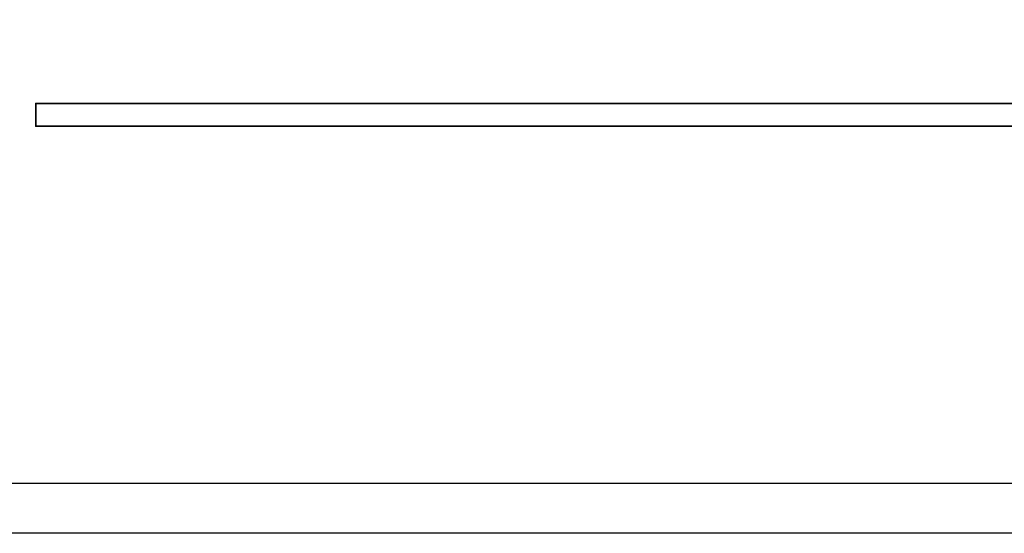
# Model space of a CAD drawing. Header units: millimetres. Extents: x -386 to 3135, y -1989 to 860.
# Tile 301 of 596: x 1704.01 to 1713.89, y -1917.51 to -1912.36. Entities that reach past the tile are written whole.
import ezdxf

# ---------------------------------------------------------------- set-up
doc = ezdxf.new("R2010")
doc.units = ezdxf.units.MM
doc.layers.get('0').update_dxf_attribs({"linetype": 'CONTINUOUS'})
doc.layers.add('DIM', color=4, linetype='CONTINUOUS')
doc.layers.add('layer 1', color=7, linetype='CONTINUOUS')

# ---------------------------------------------------------------- blocks, each defined once
blk = doc.blocks.new('TBI MOTION logo(完整正式版)')
at = {"layer": 'layer 1', "color": 22, "lineweight": 35}
blk.add_open_spline([(75.90875, -9.47875), (75.90875, -9.47875), (75.90875, -12.28625), (75.90875, -12.28625), (75.90875, -12.28625), (75.90875, -12.28625), (75.90875, -12.47875), (75.90875, -12.47875), (75.90875, -12.47875), (75.90875, -12.47875), (75.71625, -12.47875), (75.71625, -12.47875), (75.71625, -12.47875), (75.71625, -12.47875), (-88.32875, -12.47875), (-88.32875, -12.47875), (-88.32875, -12.47875), (-88.32875, -12.47875), (-88.32875, -13.29375), (-88.32875, -13.29375), (-88.32875, -13.29375), (-88.32875, -13.29375), (82.89125, -13.29375), (82.89125, -13.29375), (82.89125, -13.29375), (82.89125, -13.29375), (75.90875, -9.47875), (75.90875, -9.47875)], degree=3, knots=[0, 0, 0, 0, 0.14285714, 0.14285714, 0.14285714, 0.14285715, 0.28571429, 0.28571429, 0.28571429, 0.2857143, 0.42857143, 0.42857143, 0.42857143, 0.42857144, 0.57142857, 0.57142857, 0.57142857, 0.57142858, 0.71428571, 0.71428571, 0.71428571, 0.71428572, 0.85714286, 0.85714286, 0.85714286, 0.85714287, 1, 1, 1, 1], dxfattribs=at)

msp = doc.modelspace()

# ---------------------------------------------------------------- linework, layer by layer
at = {"linetype": 'Continuous'}
msp.add_line((1874.3712, -1917.011), (1615.8831, -1917.0113), dxfattribs=at)
msp.add_open_spline([(1874.2508, -1917.5108), (1615.8831, -1917.5111)], degree=1, dxfattribs=at)

# ---------------------------------------------------------------- block references
at = {"layer": 'DIM', "color": 7, "xscale": 0.2802190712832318, "yscale": 0.2802190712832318, "zscale": 0.2802190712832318}
msp.add_blockref('TBI MOTION logo(完整正式版)', (1728.9261, -1909.7027), dxfattribs=at)

doc.saveas('drawing.dxf')
